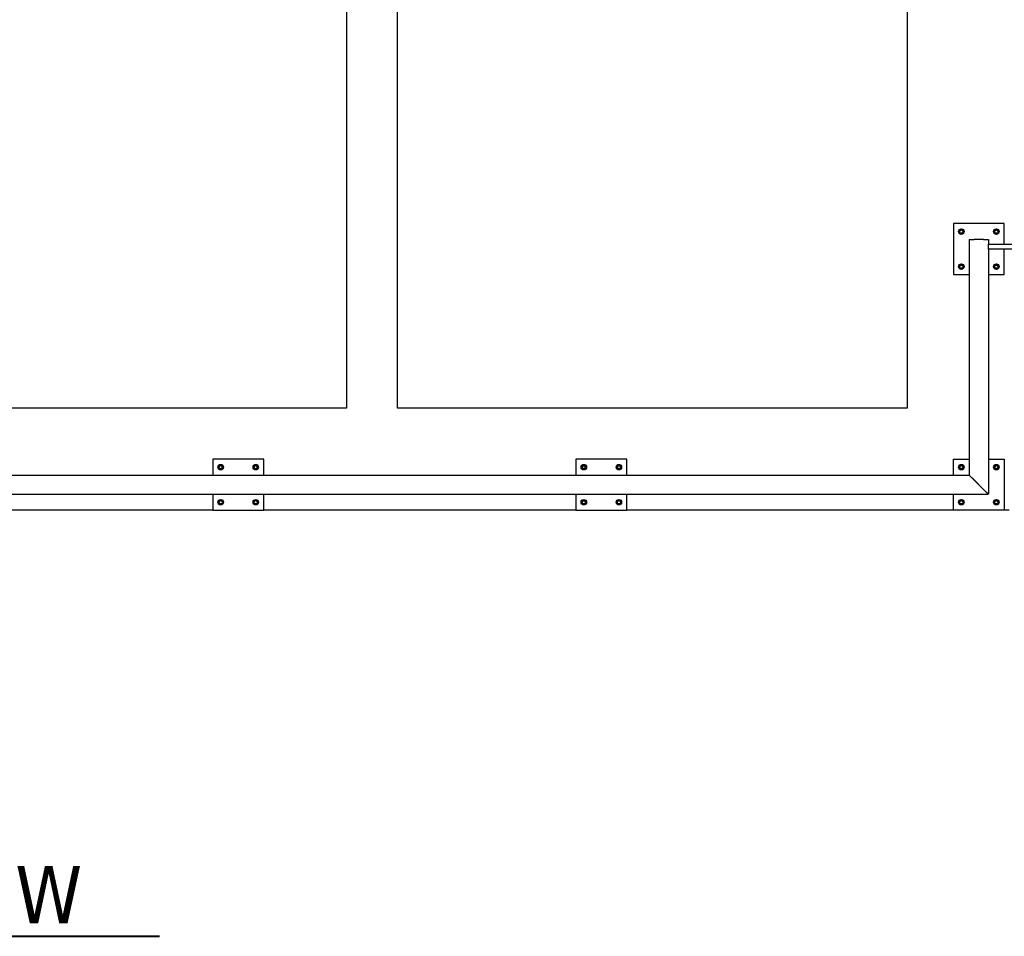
# Model space of a CAD drawing. Header units: inches. Extents: x 18 to 846, y -44 to 561.
# Tile 594 of 642: x 457 to 534, y 371 to 443. Entities that reach past the tile are written whole.
import ezdxf

# ---------------------------------------------------------------- set-up
doc = ezdxf.new("R2010")
doc.units = ezdxf.units.IN
doc.header["$LTSCALE"] = 24
doc.header["$MEASUREMENT"] = 0
doc.layers.add('Symbol (ANSI)', color=7, linetype='Continuous', lineweight=25)
doc.layers.add('Visible (ANSI)', color=7, linetype='Continuous', lineweight=30)
doc.styles.add('Label Text (ANSI)', font='tahomabd.ttf')

msp = doc.modelspace()

# ---------------------------------------------------------------- linework, layer by layer
at = {"layer": 'Symbol (ANSI)', "lineweight": 40}
msp.add_line((431.64447, 370.59505), (467.49915, 370.59505), dxfattribs=at)
at = {"layer": 'Visible (ANSI)'}
for p, q in [((526.17843, 516.0563), (526.17843, 412.0563)), ((486.17843, 412.0563), (486.17843, 505.14619)), ((482.17843, 457.6173), (482.17843, 412.0563)), ((533.80343, 426.5563), (529.80343, 426.5563)), ((529.80343, 426.5563), (529.80343, 422.5563)), ((530.35043, 426.0664), (530.27243, 426.02137)), ((530.27243, 426.02137), (530.27243, 425.9313)), ((530.27243, 425.9313), (530.27243, 425.84124)), ((530.27243, 425.84124), (530.35043, 425.7962)), ((530.42843, 426.11144), (530.35043, 426.0664)), ((530.50643, 426.0664), (530.42843, 426.11144)), ((530.58443, 426.02137), (530.50643, 426.0664)), ((530.50643, 425.7962), (530.58443, 425.84124)), ((530.58443, 425.9313), (530.58443, 426.02137)), ((530.58443, 425.84124), (530.58443, 425.9313)), ((533.10043, 426.0664), (533.02243, 426.02137)), ((533.02243, 426.02137), (533.02243, 425.9313)), ((533.02243, 425.9313), (533.02243, 425.84124)), ((533.02243, 425.84124), (533.10043, 425.7962)), ((533.17843, 426.11144), (533.10043, 426.0664)), ((533.25643, 426.0664), (533.17843, 426.11144)), ((533.33443, 426.02137), (533.25643, 426.0664)), ((533.25643, 425.7962), (533.33443, 425.84124)), ((533.33443, 425.9313), (533.33443, 426.02137)), ((533.33443, 425.84124), (533.33443, 425.9313)), ((533.80343, 424.9313), (533.80343, 426.5563)), ((530.35043, 425.7962), (530.42843, 425.75117)), ((530.42843, 425.75117), (530.50643, 425.7962)), ((531.05343, 425.3063), (531.05343, 406.81337)), ((531.05343, 425.3063), (531.42843, 425.3063)), ((532.17843, 425.3063), (531.42843, 425.3063)), ((532.17843, 425.3063), (532.55343, 425.3063)), ((532.55343, 425.3063), (532.55343, 424.9313)), ((533.10043, 425.7962), (533.17843, 425.75117)), ((533.17843, 425.75117), (533.25643, 425.7962)), ((532.55343, 424.9313), (541.55343, 424.9313)), ((532.55343, 424.5563), (532.55343, 424.9313)), ((532.55343, 424.5563), (532.55343, 405.31337)), ((541.55343, 424.5563), (532.55343, 424.5563)), ((533.80343, 422.5563), (533.80343, 424.5563)), ((530.35043, 423.3164), (530.27243, 423.27137)), ((530.27243, 423.27137), (530.27243, 423.1813)), ((530.27243, 423.1813), (530.27243, 423.09124)), ((530.27243, 423.09124), (530.35043, 423.0462)), ((530.42843, 423.36144), (530.35043, 423.3164)), ((530.35043, 423.0462), (530.42843, 423.00117)), ((530.50643, 423.3164), (530.42843, 423.36144)), ((530.42843, 423.00117), (530.50643, 423.0462)), ((530.58443, 423.27137), (530.50643, 423.3164)), ((530.50643, 423.0462), (530.58443, 423.09124)), ((530.58443, 423.1813), (530.58443, 423.27137)), ((530.58443, 423.09124), (530.58443, 423.1813)), ((533.10043, 423.3164), (533.02243, 423.27137)), ((533.02243, 423.27137), (533.02243, 423.1813)), ((533.02243, 423.1813), (533.02243, 423.09124)), ((533.02243, 423.09124), (533.10043, 423.0462)), ((533.17843, 423.36144), (533.10043, 423.3164)), ((533.10043, 423.0462), (533.17843, 423.00117)), ((533.25643, 423.3164), (533.17843, 423.36144)), ((533.17843, 423.00117), (533.25643, 423.0462)), ((533.33443, 423.27137), (533.25643, 423.3164)), ((533.25643, 423.0462), (533.33443, 423.09124)), ((533.33443, 423.1813), (533.33443, 423.27137)), ((533.33443, 423.09124), (533.33443, 423.1813)), ((529.80343, 422.5563), (531.05343, 422.5563)), ((532.55343, 422.5563), (533.80343, 422.5563)), ((482.17843, 412.0563), (438.17843, 412.0563)), ((526.17843, 412.0563), (486.17843, 412.0563)), ((471.67893, 408.0563), (471.67893, 406.8063)), ((475.67893, 408.0563), (471.67893, 408.0563)), ((475.67893, 406.8063), (475.67893, 408.0563)), ((500.17843, 408.0563), (500.17843, 406.8063)), ((504.17843, 408.0563), (500.17843, 408.0563)), ((504.17843, 406.8063), (504.17843, 408.0563)), ((529.80343, 408.0563), (531.05343, 408.0563)), ((529.80343, 406.8063), (529.80343, 408.0563)), ((532.55343, 408.0563), (533.80343, 408.0563)), ((533.80343, 408.0563), (533.80343, 404.0563)), ((472.22593, 407.5664), (472.14793, 407.52137)), ((472.14793, 407.52137), (472.14793, 407.4313)), ((472.14793, 407.4313), (472.14793, 407.34124)), ((472.14793, 407.34124), (472.22593, 407.2962)), ((472.30393, 407.61144), (472.22593, 407.5664)), ((472.22593, 407.2962), (472.30393, 407.25117)), ((472.38193, 407.5664), (472.30393, 407.61144)), ((472.30393, 407.25117), (472.38193, 407.2962)), ((472.45993, 407.52137), (472.38193, 407.5664)), ((472.38193, 407.2962), (472.45993, 407.34124)), ((472.45993, 407.4313), (472.45993, 407.52137)), ((472.45993, 407.34124), (472.45993, 407.4313)), ((474.97593, 407.5664), (474.89793, 407.52137)), ((474.89793, 407.52137), (474.89793, 407.4313)), ((474.89793, 407.4313), (474.89793, 407.34124)), ((474.89793, 407.34124), (474.97593, 407.2962)), ((475.05393, 407.61144), (474.97593, 407.5664)), ((474.97593, 407.2962), (475.05393, 407.25117)), ((475.13193, 407.5664), (475.05393, 407.61144)), ((475.05393, 407.25117), (475.13193, 407.2962)), ((475.20993, 407.52137), (475.13193, 407.5664)), ((475.13193, 407.2962), (475.20993, 407.34124)), ((475.20993, 407.4313), (475.20993, 407.52137)), ((475.20993, 407.34124), (475.20993, 407.4313)), ((500.72543, 407.5664), (500.64743, 407.52137)), ((500.64743, 407.52137), (500.64743, 407.4313)), ((500.64743, 407.4313), (500.64743, 407.34124)), ((500.64743, 407.34124), (500.72543, 407.2962)), ((500.80343, 407.61144), (500.72543, 407.5664)), ((500.72543, 407.2962), (500.80343, 407.25117)), ((500.88143, 407.5664), (500.80343, 407.61144)), ((500.80343, 407.25117), (500.88143, 407.2962)), ((500.95943, 407.52137), (500.88143, 407.5664)), ((500.88143, 407.2962), (500.95943, 407.34124)), ((500.95943, 407.4313), (500.95943, 407.52137)), ((500.95943, 407.34124), (500.95943, 407.4313)), ((503.47543, 407.5664), (503.39743, 407.52137)), ((503.39743, 407.52137), (503.39743, 407.4313)), ((503.39743, 407.4313), (503.39743, 407.34124)), ((503.39743, 407.34124), (503.47543, 407.2962)), ((503.55343, 407.61144), (503.47543, 407.5664)), ((503.47543, 407.2962), (503.55343, 407.25117)), ((503.63143, 407.5664), (503.55343, 407.61144)), ((503.55343, 407.25117), (503.63143, 407.2962)), ((503.70943, 407.52137), (503.63143, 407.5664)), ((503.63143, 407.2962), (503.70943, 407.34124)), ((503.70943, 407.4313), (503.70943, 407.52137)), ((503.70943, 407.34124), (503.70943, 407.4313)), ((530.35043, 407.5664), (530.27243, 407.52137)), ((530.27243, 407.52137), (530.27243, 407.4313)), ((530.27243, 407.4313), (530.27243, 407.34124)), ((530.27243, 407.34124), (530.35043, 407.2962)), ((530.42843, 407.61144), (530.35043, 407.5664)), ((530.35043, 407.2962), (530.42843, 407.25117)), ((530.50643, 407.5664), (530.42843, 407.61144)), ((530.42843, 407.25117), (530.50643, 407.2962)), ((530.58443, 407.52137), (530.50643, 407.5664)), ((530.50643, 407.2962), (530.58443, 407.34124)), ((530.58443, 407.4313), (530.58443, 407.52137)), ((530.58443, 407.34124), (530.58443, 407.4313)), ((533.10043, 407.5664), (533.02243, 407.52137)), ((533.02243, 407.52137), (533.02243, 407.4313)), ((533.02243, 407.4313), (533.02243, 407.34124)), ((533.02243, 407.34124), (533.10043, 407.2962)), ((533.17843, 407.61144), (533.10043, 407.5664)), ((533.10043, 407.2962), (533.17843, 407.25117)), ((533.25643, 407.5664), (533.17843, 407.61144)), ((533.17843, 407.25117), (533.25643, 407.2962)), ((533.33443, 407.52137), (533.25643, 407.5664)), ((533.25643, 407.2962), (533.33443, 407.34124)), ((533.33443, 407.4313), (533.33443, 407.52137)), ((533.33443, 407.34124), (533.33443, 407.4313)), ((444.42943, 406.8063), (531.04636, 406.8063)), ((531.04636, 406.8063), (531.42136, 406.4313)), ((531.42843, 406.43837), (531.05343, 406.81337)), ((532.17136, 405.6813), (531.42136, 406.4313)), ((531.42843, 406.43837), (532.17843, 405.68837)), ((444.42943, 405.3063), (532.54636, 405.3063)), ((471.67893, 405.3063), (471.67893, 404.0563)), ((475.67893, 404.0563), (475.67893, 405.3063)), ((500.17843, 405.3063), (500.17843, 404.0563)), ((504.17843, 404.0563), (504.17843, 405.3063)), ((529.80343, 404.0563), (529.80343, 405.3063)), ((532.17136, 405.6813), (532.54636, 405.3063)), ((532.55343, 405.31337), (532.17843, 405.68837)), ((472.22593, 404.8164), (472.14793, 404.77137)), ((472.14793, 404.77137), (472.14793, 404.6813)), ((472.14793, 404.6813), (472.14793, 404.59124)), ((472.14793, 404.59124), (472.22593, 404.5462)), ((472.30393, 404.86144), (472.22593, 404.8164)), ((472.22593, 404.5462), (472.30393, 404.50117)), ((472.38193, 404.8164), (472.30393, 404.86144)), ((472.30393, 404.50117), (472.38193, 404.5462)), ((472.45993, 404.77137), (472.38193, 404.8164)), ((472.38193, 404.5462), (472.45993, 404.59124)), ((472.45993, 404.6813), (472.45993, 404.77137)), ((472.45993, 404.59124), (472.45993, 404.6813)), ((474.97593, 404.8164), (474.89793, 404.77137)), ((474.89793, 404.77137), (474.89793, 404.6813)), ((474.89793, 404.6813), (474.89793, 404.59124)), ((474.89793, 404.59124), (474.97593, 404.5462)), ((475.05393, 404.86144), (474.97593, 404.8164)), ((474.97593, 404.5462), (475.05393, 404.50117)), ((475.13193, 404.8164), (475.05393, 404.86144)), ((475.05393, 404.50117), (475.13193, 404.5462)), ((475.20993, 404.77137), (475.13193, 404.8164)), ((475.13193, 404.5462), (475.20993, 404.59124)), ((475.20993, 404.6813), (475.20993, 404.77137)), ((475.20993, 404.59124), (475.20993, 404.6813)), ((500.72543, 404.8164), (500.64743, 404.77137)), ((500.64743, 404.77137), (500.64743, 404.6813)), ((500.64743, 404.6813), (500.64743, 404.59124)), ((500.64743, 404.59124), (500.72543, 404.5462)), ((500.80343, 404.86144), (500.72543, 404.8164)), ((500.72543, 404.5462), (500.80343, 404.50117)), ((500.88143, 404.8164), (500.80343, 404.86144)), ((500.80343, 404.50117), (500.88143, 404.5462)), ((500.95943, 404.77137), (500.88143, 404.8164)), ((500.88143, 404.5462), (500.95943, 404.59124)), ((500.95943, 404.6813), (500.95943, 404.77137)), ((500.95943, 404.59124), (500.95943, 404.6813)), ((503.47543, 404.8164), (503.39743, 404.77137)), ((503.39743, 404.77137), (503.39743, 404.6813)), ((503.39743, 404.6813), (503.39743, 404.59124)), ((503.39743, 404.59124), (503.47543, 404.5462)), ((503.55343, 404.86144), (503.47543, 404.8164)), ((503.47543, 404.5462), (503.55343, 404.50117)), ((503.63143, 404.8164), (503.55343, 404.86144)), ((503.55343, 404.50117), (503.63143, 404.5462)), ((503.70943, 404.77137), (503.63143, 404.8164)), ((503.63143, 404.5462), (503.70943, 404.59124)), ((503.70943, 404.6813), (503.70943, 404.77137)), ((503.70943, 404.59124), (503.70943, 404.6813)), ((530.35043, 404.8164), (530.27243, 404.77137)), ((530.27243, 404.77137), (530.27243, 404.6813)), ((530.27243, 404.6813), (530.27243, 404.59124)), ((530.27243, 404.59124), (530.35043, 404.5462)), ((530.42843, 404.86144), (530.35043, 404.8164)), ((530.35043, 404.5462), (530.42843, 404.50117)), ((530.50643, 404.8164), (530.42843, 404.86144)), ((530.42843, 404.50117), (530.50643, 404.5462)), ((530.58443, 404.77137), (530.50643, 404.8164)), ((530.50643, 404.5462), (530.58443, 404.59124)), ((530.58443, 404.6813), (530.58443, 404.77137)), ((530.58443, 404.59124), (530.58443, 404.6813)), ((533.10043, 404.8164), (533.02243, 404.77137)), ((533.02243, 404.77137), (533.02243, 404.6813)), ((533.02243, 404.6813), (533.02243, 404.59124)), ((533.02243, 404.59124), (533.10043, 404.5462)), ((533.17843, 404.86144), (533.10043, 404.8164)), ((533.10043, 404.5462), (533.17843, 404.50117)), ((533.25643, 404.8164), (533.17843, 404.86144)), ((533.17843, 404.50117), (533.25643, 404.5462)), ((533.33443, 404.77137), (533.25643, 404.8164)), ((533.25643, 404.5462), (533.33443, 404.59124)), ((533.33443, 404.6813), (533.33443, 404.77137)), ((533.33443, 404.59124), (533.33443, 404.6813)), ((471.67893, 404.0563), (447.17943, 404.0563)), ((471.67893, 404.0563), (475.67893, 404.0563)), ((500.17843, 404.0563), (475.67893, 404.0563)), ((500.17843, 404.0563), (504.17843, 404.0563)), ((529.80343, 404.0563), (504.17843, 404.0563)), ((533.80343, 404.0563), (529.80343, 404.0563)), ((534.17843, 404.0563), (533.80343, 404.0563))]:
    msp.add_line(p, q, dxfattribs=at)
for centre, radius in [((530.42843, 425.9313), 0.216), ((530.42843, 425.9313), 0.1248), ((533.17843, 425.9313), 0.216), ((533.17843, 425.9313), 0.1248), ((530.42843, 423.1813), 0.216), ((530.42843, 423.1813), 0.1248), ((533.17843, 423.1813), 0.216), ((533.17843, 423.1813), 0.1248), ((472.30393, 407.4313), 0.216), ((472.30393, 407.4313), 0.1248), ((475.05393, 407.4313), 0.216), ((475.05393, 407.4313), 0.1248), ((500.80343, 407.4313), 0.216), ((500.80343, 407.4313), 0.1248), ((503.55343, 407.4313), 0.216), ((503.55343, 407.4313), 0.1248), ((530.42843, 407.4313), 0.216), ((530.42843, 407.4313), 0.1248), ((533.17843, 407.4313), 0.216), ((533.17843, 407.4313), 0.1248), ((472.30393, 404.6813), 0.216), ((472.30393, 404.6813), 0.1248), ((475.05393, 404.6813), 0.216), ((475.05393, 404.6813), 0.1248), ((500.80343, 404.6813), 0.216), ((500.80343, 404.6813), 0.1248), ((503.55343, 404.6813), 0.216), ((503.55343, 404.6813), 0.1248), ((530.42843, 404.6813), 0.216), ((530.42843, 404.6813), 0.1248), ((533.17843, 404.6813), 0.216), ((533.17843, 404.6813), 0.1248)]:
    msp.add_circle(centre, radius, dxfattribs=at)
for centre, start, end in [((530.42843, 425.9313), 120, 180), ((530.42843, 425.9313), 180, 240), ((530.42843, 425.9313), 60, 120), ((530.42843, 425.9313), 0, 60), ((530.42843, 425.9313), 300, 0), ((533.17843, 425.9313), 120, 180), ((533.17843, 425.9313), 180, 240), ((533.17843, 425.9313), 60, 120), ((533.17843, 425.9313), 0, 60), ((533.17843, 425.9313), 300, 0), ((530.42843, 425.9313), 240, 300), ((533.17843, 425.9313), 240, 300), ((530.42843, 423.1813), 120, 180), ((530.42843, 423.1813), 180, 240), ((530.42843, 423.1813), 60, 120), ((530.42843, 423.1813), 240, 300), ((530.42843, 423.1813), 0, 60), ((530.42843, 423.1813), 300, 0), ((533.17843, 423.1813), 120, 180), ((533.17843, 423.1813), 180, 240), ((533.17843, 423.1813), 60, 120), ((533.17843, 423.1813), 240, 300), ((533.17843, 423.1813), 0, 60), ((533.17843, 423.1813), 300, 0), ((472.30393, 407.4313), 120, 180), ((472.30393, 407.4313), 180, 240), ((472.30393, 407.4313), 60, 120), ((472.30393, 407.4313), 240, 300), ((472.30393, 407.4313), 0, 60), ((472.30393, 407.4313), 300, 0), ((475.05393, 407.4313), 120, 180), ((475.05393, 407.4313), 180, 240), ((475.05393, 407.4313), 60, 120), ((475.05393, 407.4313), 240, 300), ((475.05393, 407.4313), 0, 60), ((475.05393, 407.4313), 300, 0), ((500.80343, 407.4313), 120, 180), ((500.80343, 407.4313), 180, 240), ((500.80343, 407.4313), 60, 120), ((500.80343, 407.4313), 240, 300), ((500.80343, 407.4313), 0, 60), ((500.80343, 407.4313), 300, 0), ((503.55343, 407.4313), 120, 180), ((503.55343, 407.4313), 180, 240), ((503.55343, 407.4313), 60, 120), ((503.55343, 407.4313), 240, 300), ((503.55343, 407.4313), 0, 60), ((503.55343, 407.4313), 300, 0), ((530.42843, 407.4313), 120, 180), ((530.42843, 407.4313), 180, 240), ((530.42843, 407.4313), 60, 120), ((530.42843, 407.4313), 240, 300), ((530.42843, 407.4313), 0, 60), ((530.42843, 407.4313), 300, 0), ((533.17843, 407.4313), 120, 180), ((533.17843, 407.4313), 180, 240), ((533.17843, 407.4313), 60, 120), ((533.17843, 407.4313), 240, 300), ((533.17843, 407.4313), 0, 60), ((533.17843, 407.4313), 300, 0), ((472.30393, 404.6813), 120, 180), ((472.30393, 404.6813), 180, 240), ((472.30393, 404.6813), 60, 120), ((472.30393, 404.6813), 240, 300), ((472.30393, 404.6813), 0, 60), ((472.30393, 404.6813), 300, 0), ((475.05393, 404.6813), 120, 180), ((475.05393, 404.6813), 180, 240), ((475.05393, 404.6813), 60, 120), ((475.05393, 404.6813), 240, 300), ((475.05393, 404.6813), 0, 60), ((475.05393, 404.6813), 300, 0), ((500.80343, 404.6813), 120, 180), ((500.80343, 404.6813), 180, 240), ((500.80343, 404.6813), 60, 120), ((500.80343, 404.6813), 240, 300), ((500.80343, 404.6813), 0, 60), ((500.80343, 404.6813), 300, 0), ((503.55343, 404.6813), 120, 180), ((503.55343, 404.6813), 180, 240), ((503.55343, 404.6813), 60, 120), ((503.55343, 404.6813), 240, 300), ((503.55343, 404.6813), 0, 60), ((503.55343, 404.6813), 300, 0), ((530.42843, 404.6813), 120, 180), ((530.42843, 404.6813), 180, 240), ((530.42843, 404.6813), 60, 120), ((530.42843, 404.6813), 240, 300), ((530.42843, 404.6813), 0, 60), ((530.42843, 404.6813), 300, 0), ((533.17843, 404.6813), 120, 180), ((533.17843, 404.6813), 180, 240), ((533.17843, 404.6813), 60, 120), ((533.17843, 404.6813), 240, 300), ((533.17843, 404.6813), 0, 60), ((533.17843, 404.6813), 300, 0)]:
    msp.add_arc(centre, 0.156, start, end, dxfattribs=at)

# ---------------------------------------------------------------- texts
at = {"layer": 'Symbol (ANSI)', "insert": (432.1065, 371.61025), "char_height": 4.512, "attachment_point": 7, "style": 'Label Text (ANSI)'}
msp.add_mtext('PLAN VIEW', dxfattribs=at)

doc.saveas('drawing.dxf')
